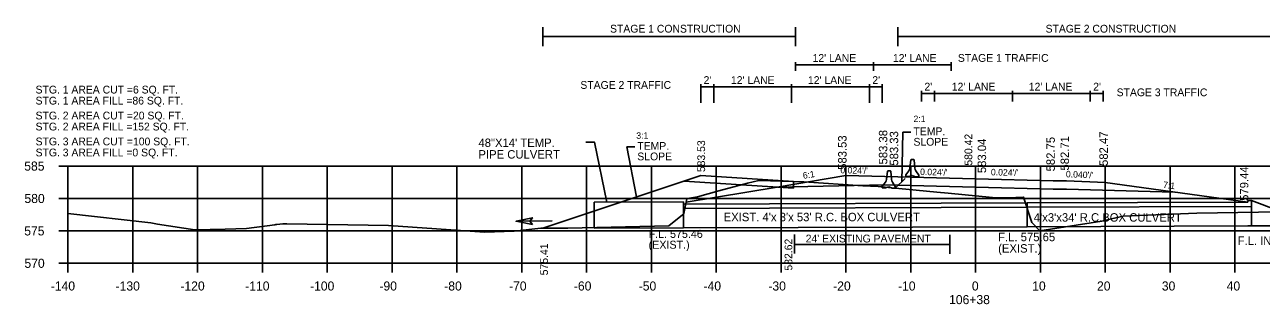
# Model space of a CAD drawing. Extents: x 642114 to 642416, y 286928 to 293347.
# Drawn here: x 642113.6 to 642304.3, y 288292.5 to 288335.6 of the extents above; entities that cross this region are included whole.
import ezdxf

# ---------------------------------------------------------------- set-up
doc = ezdxf.new("R2010")
doc.units = 0
for name, color, linetype in [('59', 7, 'Continuous'), ('Level 43', 7, 'Continuous'), ('Level 58', 7, 'Continuous'), ('R_Axis', 7, 'Continuous'), ('R_Axis Annot', 7, 'Continuous'), ('R_Draft', 7, 'Continuous'), ('R_Exist Surface', 7, 'Continuous'), ('R_Exist Surface Annot', 7, 'Continuous'), ('R_Fin Surface', 7, 'Continuous'), ('R_Grid', 7, 'Continuous'), ('R_MOT Barrier', 7, 'Continuous'), ('R_Proposed Const Limits', 7, 'Continuous'), ('R_Water', 7, 'Continuous'), ('R_Xsect Elev', 7, 'Continuous'), ('R_Xsect Slope', 7, 'Continuous')]:
    doc.layers.add(name, color=color, linetype=linetype)

# ---------------------------------------------------------------- blocks, each defined once
blk = doc.blocks.new('BARRIER WALL X-SECTION')
at = {"layer": 'R_MOT Barrier'}
for p, q in [((0.8, 2.59), (0.63, 1.29)), ((0.8, 2.59), (0.87, 2.65)), ((0.87, 2.65), (1.24, 2.64)), ((1.24, 2.64), (1.31, 2.58)), ((1.31, 2.58), (1.42, 1.27)), ((0.48, 0.9), (0, 0.25)), ((0, 0.25), (0, 0)), ((0.5, -0.01), (0, 0)), ((0.5, -0.01), (1, 0.15)), ((1, 0.15), (1.5, -0.03)), ((1.56, 0.88), (2, 0.21)), ((2, 0.21), (2, -0.04)), ((1.5, -0.03), (2, -0.04))]:
    blk.add_line(p, q, dxfattribs=at)
for centre, start, end in [((-0.2, 1.39), 323.8622, 352.8452), ((2.25, 1.34), 184.8632, 213.8462)]:
    blk.add_arc(centre, 0.833, start, end, dxfattribs=at)
blk = doc.blocks.new('FA')
at = {"layer": 'Level 43'}
blk.add_lwpolyline([(7.94, 0), (0, 0)], dxfattribs=at)
at = {"layer": 'Level 58'}
blk.add_lwpolyline([(4.34, 0.75), (7.94, 0), (4.34, -0.75), (4.94, 0)], close=True, dxfattribs=at)

msp = doc.modelspace()

# ---------------------------------------------------------------- linework, layer by layer
at = {"layer": 'R_Axis'}
for p, q in [((642118.84, 288313.82), (642120.24, 288313.82)), ((642120.24, 288298.82), (642120.24, 288313.82)), ((642118.84, 288308.82), (642120.24, 288308.82)), ((642118.84, 288303.82), (642120.24, 288303.82)), ((642118.84, 288298.82), (642120.24, 288298.82)), ((642120.24, 288298.82), (642400.24, 288298.82)), ((642120.24, 288297.42), (642120.24, 288298.82)), ((642130.24, 288297.42), (642130.24, 288298.82)), ((642140.24, 288297.42), (642140.24, 288298.82)), ((642150.24, 288297.42), (642150.24, 288298.82)), ((642160.24, 288297.42), (642160.24, 288298.82)), ((642170.24, 288297.42), (642170.24, 288298.82)), ((642180.24, 288297.42), (642180.24, 288298.82)), ((642190.24, 288297.42), (642190.24, 288298.82)), ((642200.24, 288297.42), (642200.24, 288298.82)), ((642210.24, 288297.42), (642210.24, 288298.82)), ((642220.24, 288297.42), (642220.24, 288298.82)), ((642230.24, 288297.42), (642230.24, 288298.82)), ((642240.24, 288297.42), (642240.24, 288298.82)), ((642250.24, 288297.42), (642250.24, 288298.82)), ((642260.24, 288297.42), (642260.24, 288298.82)), ((642270.24, 288297.42), (642270.24, 288298.82)), ((642280.24, 288297.42), (642280.24, 288298.82)), ((642290.24, 288297.42), (642290.24, 288298.82)), ((642300.24, 288297.42), (642300.24, 288298.82))]:
    msp.add_line(p, q, dxfattribs=at)
at = {"layer": 'R_Exist Surface'}
msp.add_lwpolyline([(642229.62, 288310.58), (642246.24, 288310.91), (642260.24, 288310.57), (642272.24, 288310.28), (642274.23, 288310.24), (642274.24, 288310.24), (642274.26, 288310.24), (642274.29, 288310.24), (642290.87, 288309.82)], dxfattribs=at)
at = {"layer": 'R_Exist Surface Annot'}
msp.add_lwpolyline([(642120.24, 288306.51), (642133.03, 288305.04), (642134.03, 288304.87), (642139.81, 288304), (642144.5, 288304.11), (642147.76, 288304.17), (642152.17, 288304.77), (642152.28, 288304.79), (642152.44, 288304.79), (642153.39, 288304.89), (642154, 288304.91), (642169.7, 288304.67), (642184.5, 288303.65), (642189.06, 288303.8), (642193.18, 288304.22), (642197.36, 288304.25), (642212.94, 288304.59), (642215.06, 288306.31), (642215.25, 288306.49), (642215.69, 288308.78), (642216.12, 288308.88), (642217.33, 288309.1), (642220.62, 288310), (642225.06, 288311.21), (642226.8, 288311.61), (642232.18, 288311.42), (642233.73, 288311.37), (642242.88, 288310.79), (642245.22, 288310.65), (642254.28, 288309.8), (642256, 288309.66), (642262.86, 288308.98), (642263.49, 288308.92), (642265.24, 288308.94), (642267.65, 288309.03), (642268.92, 288305.13), (642269.02, 288305.01), (642270.18, 288303.82), (642279.7, 288305.31), (642281.22, 288305.66), (642283.01, 288306.09), (642294.4, 288306.57), (642303.89, 288306.7), (642314.73, 288306.86)], dxfattribs=at)
at = {"layer": 'R_Fin Surface'}
msp.add_lwpolyline([(642215.59, 288308.24), (642229.62, 288310.58), (642240.24, 288312.35), (642246.24, 288312.2), (642260.24, 288311.86), (642272.24, 288311.57), (642274.23, 288311.53), (642274.26, 288311.53), (642280.24, 288311.29), (642302.24, 288308.26)], dxfattribs=at)
at = {"layer": 'R_Grid'}
for p, q in [((642120.24, 288313.82), (642400.24, 288313.82)), ((642120.24, 288298.82), (642120.24, 288313.82)), ((642130.24, 288298.82), (642130.24, 288313.82)), ((642140.24, 288298.82), (642140.24, 288313.82)), ((642150.24, 288298.82), (642150.24, 288313.82)), ((642160.24, 288298.82), (642160.24, 288313.82)), ((642170.24, 288298.82), (642170.24, 288313.82)), ((642180.24, 288298.82), (642180.24, 288313.82)), ((642190.24, 288298.82), (642190.24, 288313.82)), ((642200.24, 288298.82), (642200.24, 288313.82)), ((642210.24, 288298.82), (642210.24, 288313.82)), ((642220.24, 288298.82), (642220.24, 288313.82)), ((642230.24, 288298.82), (642230.24, 288313.82)), ((642240.24, 288298.82), (642240.24, 288313.82)), ((642250.24, 288298.82), (642250.24, 288313.82)), ((642260.24, 288298.82), (642260.24, 288313.82)), ((642270.24, 288298.82), (642270.24, 288313.82)), ((642280.24, 288298.82), (642280.24, 288313.82)), ((642290.24, 288298.82), (642290.24, 288313.82)), ((642300.24, 288298.82), (642300.24, 288313.82)), ((642120.24, 288308.82), (642400.24, 288308.82)), ((642120.24, 288303.82), (642400.24, 288303.82)), ((642120.24, 288298.82), (642400.24, 288298.82))]:
    msp.add_line(p, q, dxfattribs=at)
at = {"layer": 'R_Proposed Const Limits'}
for points in [[(642268.21, 288308.13), (642215.18, 288307.94)], [(642268.21, 288307.47), (642215.18, 288307.28)], [(642215.19, 288304.28), (642215.18, 288307.28)], [(642268.22, 288304.47), (642215.19, 288304.28)]]:
    msp.add_lwpolyline(points, dxfattribs=at)
at = {"layer": 'R_Water'}
for points in [[(642280.24, 288311.29), (642302.24, 288308.26)], [(642201.41, 288308.23), (642215.17, 288308.28)], [(642201.41, 288304.23), (642201.41, 288308.23)], [(642215.19, 288304.28), (642215.17, 288308.28)], [(642302.24, 288308.26), (642268.21, 288308.13)], [(642268.22, 288304.47), (642268.21, 288308.13)], [(642302.79, 288307.59), (642268.21, 288307.47)], [(642302.24, 288308.26), (642302.24, 288308.49)], [(642302.24, 288308.49), (642302.79, 288308.49)], [(642302.79, 288304.59), (642302.79, 288308.49)], [(642302.79, 288308.49), (642310.74, 288305.51)], [(642201.41, 288304.23), (642215.19, 288304.28)], [(642302.24, 288304.59), (642268.22, 288304.47)], [(642302.24, 288304.59), (642310.74, 288304.59)], [(642302.79, 288304.59), (642310.74, 288304.59)]]:
    msp.add_lwpolyline(points, dxfattribs=at)
at = {"layer": 'R_Xsect Elev'}
for p, q in [((642193.48, 288332.33), (642193.48, 288335.26)), ((642232.48, 288332.33), (642232.48, 288335.25)), ((642248.23, 288332.33), (642248.23, 288335.25)), ((642193.48, 288333.8), (642232.48, 288333.8)), ((642248.23, 288333.8), (642319.35, 288333.8)), ((642232.48, 288328.54), (642232.48, 288329.86)), ((642232.48, 288329.44), (642256.48, 288329.44)), ((642244.48, 288328.54), (642244.48, 288329.86)), ((642256.48, 288328.54), (642256.48, 288329.86)), ((642217.86, 288323.58), (642217.86, 288326.45)), ((642217.86, 288326.04), (642245.86, 288326.04)), ((642219.86, 288323.58), (642219.86, 288326.45)), ((642231.86, 288323.58), (642231.86, 288326.45)), ((642243.86, 288323.58), (642243.86, 288326.45)), ((642245.86, 288323.58), (642245.86, 288326.45)), ((642251.93, 288323.78), (642251.93, 288325.44)), ((642251.93, 288325.02), (642279.93, 288325.02)), ((642253.93, 288323.78), (642253.93, 288325.44)), ((642265.93, 288323.78), (642265.93, 288325.44)), ((642277.93, 288323.78), (642277.93, 288325.44)), ((642279.93, 288323.78), (642279.93, 288325.44)), ((642193.48, 288304.22), (642217.86, 288312.35)), ((642232.18, 288310.42), (642215.3, 288311.5)), ((642232.18, 288311.43), (642217.86, 288312.35)), ((642232.18, 288311.42), (642232.18, 288310.42)), ((642247.86, 288310.42), (642249.37, 288311.93)), ((642232.29, 288300.35), (642232.29, 288303.28)), ((642256.29, 288300.26), (642256.29, 288303.19)), ((642232.29, 288301.7), (642256.29, 288301.7))]:
    msp.add_line(p, q, dxfattribs=at)
for points in [[(642249.04, 288319.07), (642248.85, 288311.41)], [(642250.27, 288319.07), (642249.04, 288319.07)], [(642203.34, 288308.24), (642201.48, 288317.5), (642200.1, 288317.5)], [(642206.44, 288316.81), (642207.93, 288309.08)], [(642207.66, 288316.81), (642206.44, 288316.81)]]:
    msp.add_lwpolyline(points, dxfattribs=at)

# ---------------------------------------------------------------- block references
for p in [(642249.48, 288312.21), (642245.86, 288310.46)]:
    msp.add_blockref('BARRIER WALL X-SECTION', p, dxfattribs=at)
at = {"layer": 'R_Xsect Elev', "xscale": 0.7000000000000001, "yscale": 0.6999999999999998, "rotation": -179.4648050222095}
msp.add_blockref('FA', (642194.93, 288305.36), dxfattribs=at)

# ---------------------------------------------------------------- texts
at = {"layer": '59'}
for s, p in [(' 583.38', (642246.63, 288313.59)), (' 583.33', (642248.31, 288313.41)), (' 582.47', (642280.65, 288313.36)), (' 583.53', (642240.34, 288312.76)), (' 583.04', (642261.87, 288312.25)), (' 582.75', (642272.47, 288312.52)), (' 582.71', (642274.66, 288312.65)), (' 579.44', (642302.33, 288307.97))]:
    msp.add_text(s, height=1.3, rotation=90, dxfattribs=at).set_placement(p)
for s, height, p in [('48"X14\' TEMP.', 1.3, (642183.56, 288316.77)), ('PIPE CULVERT', 1.3, (642183.56, 288314.98)), ("EXIST. 4'x 3'x 53' R.C. BOX CULVERT", 1.3, (642221.39, 288305.31)), ("4'x3'x34' R.C.BOX CULVERT", 1.3, (642269.23, 288305.25)), ('F.L. 575.46', 1.235, (642209.81, 288302.74)), ('(EXIST.)', 1.235, (642209.81, 288301.07)), ('(EXIST.)', 1.3, (642263.73, 288300.47)), ('F.L. 575.65', 1.3, (642263.73, 288302.23)), ('F.L. IN 575.77', 1.3, (642300.67, 288301.66))]:
    msp.add_text(s, height=height, dxfattribs=at).set_placement(p)
at = {"layer": 'R_Axis Annot'}
for s, p in [('585', (642113.49, 288313.12)), ('580', (642113.52, 288308.12)), ('575', (642113.49, 288303.12)), ('570', (642113.52, 288298.12)), ('-140', (642117.58, 288294.62)), ('-130', (642127.58, 288294.62)), ('-120', (642137.58, 288294.62)), ('-110', (642147.58, 288294.62)), ('-100', (642157.58, 288294.62)), ('-90', (642168.28, 288294.62)), ('-80', (642178.28, 288294.62)), ('-70', (642188.28, 288294.62)), ('-60', (642198.28, 288294.62)), ('-50', (642208.28, 288294.62)), ('-40', (642218.28, 288294.62)), ('-30', (642228.28, 288294.62)), ('-20', (642238.28, 288294.62)), ('-10', (642248.28, 288294.62)), ('0', (642259.68, 288294.62)), ('10', (642268.98, 288294.62)), ('20', (642278.98, 288294.62)), ('30', (642288.98, 288294.62)), ('40', (642298.98, 288294.62)), ('106+38', (642256.16, 288292.52))]:
    msp.add_text(s, height=1.4, dxfattribs=at).set_placement(p)
at = {"layer": 'R_Draft'}
for s, p in [('STG. 1 AREA CUT =6 SQ. FT.', (642115.24, 288325.02)), ('STG. 1 AREA FILL =86 SQ. FT.', (642115.24, 288323.32)), ('STG. 2 AREA CUT =20 SQ. FT.', (642115.24, 288321.02)), ('STG. 2 AREA FILL =152 SQ. FT.', (642115.24, 288319.32)), ('STG. 3 AREA CUT =100 SQ. FT.', (642115.24, 288317.02)), ('STG. 3 AREA FILL =0 SQ. FT.', (642115.24, 288315.32))]:
    msp.add_text(s, height=1.2, dxfattribs=at).set_placement(p)
at = {"layer": 'R_Xsect Elev'}
for s, p in [('STAGE 1 CONSTRUCTION', (642203.86, 288334.42)), ('STAGE 2 CONSTRUCTION', (642271.05, 288334.42)), ("12' LANE", (642235.1, 288329.9)), ("12' LANE", (642247.5, 288329.9)), ('STAGE 1 TRAFFIC', (642257.52, 288329.91)), ('STAGE 2 TRAFFIC', (642199.28, 288325.74)), ("2'", (642218.29, 288326.49)), ("12' LANE", (642222.51, 288326.49)), ("12' LANE", (642234.39, 288326.49)), ("2'", (642244.32, 288326.49)), ("2'", (642252.36, 288325.48)), ("12' LANE", (642256.58, 288325.48)), ("12' LANE", (642268.46, 288325.48)), ("2'", (642278.39, 288325.48)), ('STAGE 3 TRAFFIC', (642282.01, 288324.6)), ('TEMP.', (642250.67, 288318.59)), ('TEMP.', (642208.07, 288316.33)), ('SLOPE', (642250.67, 288316.97)), ('SLOPE', (642208.07, 288314.71)), ("24' EXISTING PAVEMENT", (642234.04, 288302.04))]:
    msp.add_text(s, height=1.2, dxfattribs=at).set_placement(p)
for s, p in [('583.53', (642218.52, 288312.89)), ('580.42', (642259.74, 288313.89)), ('575.41', (642194.28, 288296.97)), ('582.62', (642231.98, 288297.7))]:
    msp.add_text(s, height=1.2, rotation=90, dxfattribs=at).set_placement(p)
at = {"layer": 'R_Xsect Slope'}
for s, rotation, p in [('2:1', 0.32, (642250.67, 288320.6)), ('3:1', 0.32, (642207.91, 288318.03)), ("0.024'/'", 358.6096, (642239.38, 288312.72)), ("0.024'/'", 358.6096, (642251.68, 288312.45)), ("0.024'/'", 358.6096, (642262.6, 288312.4)), ('6:1', 9.4642, (642233.68, 288311.84)), ("0.040'/'", 357.5318, (642274.16, 288312.1)), ('7:1', 352.9285, (642289.12, 288310.47))]:
    msp.add_text(s, height=1, rotation=rotation, dxfattribs=at).set_placement(p)

doc.saveas('drawing.dxf')
